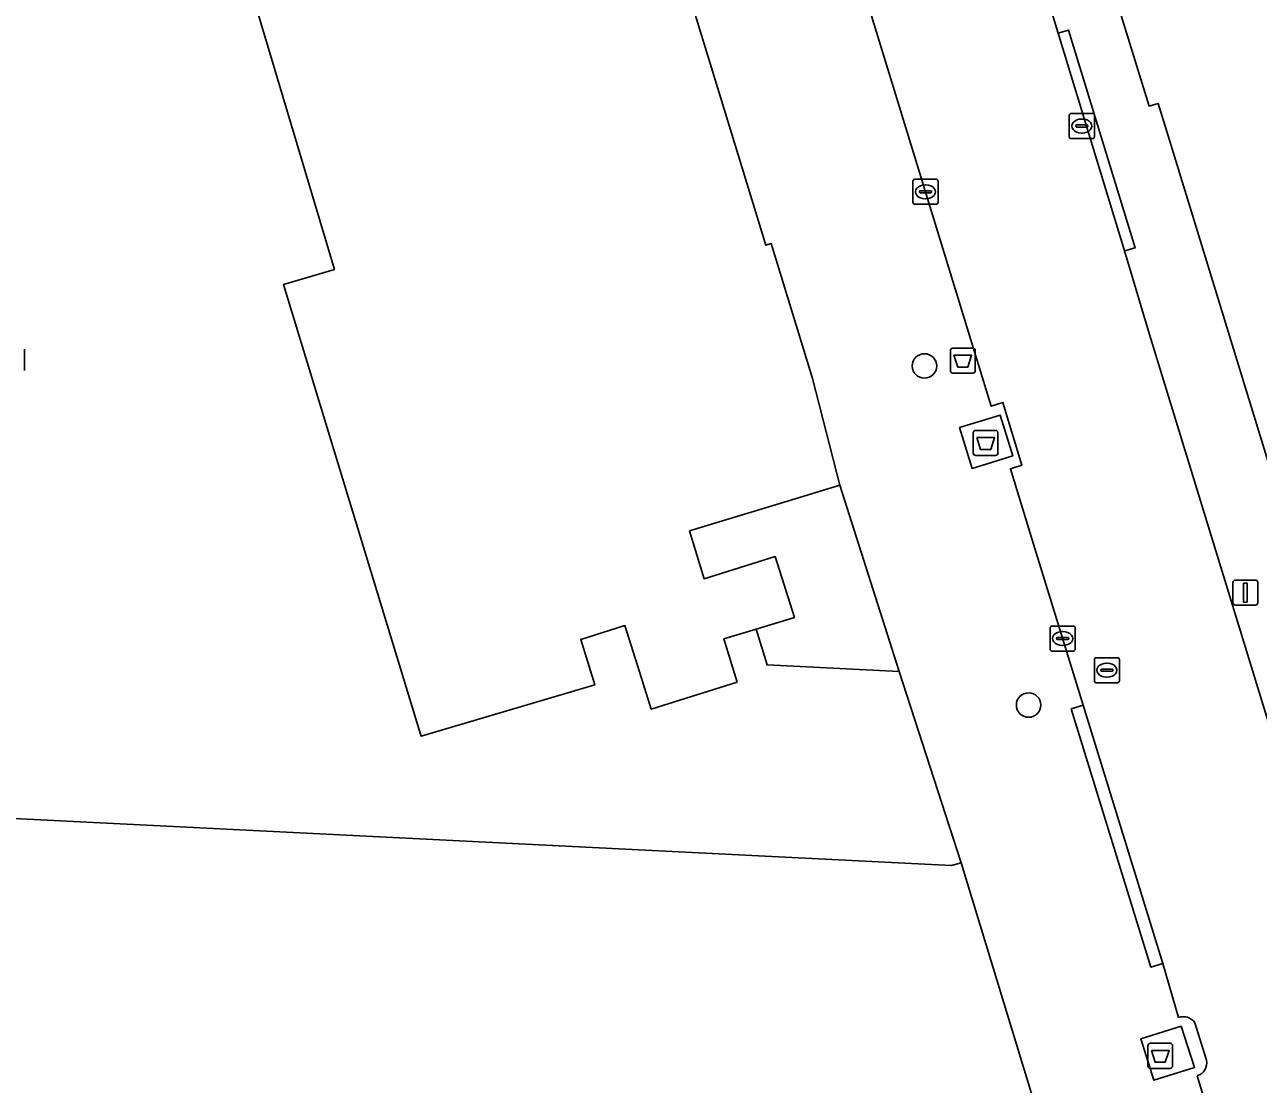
# Model space of a CAD drawing. Extents: x 161248 to 161848, y 384871 to 385383.
# Drawn here: x 161490.34 to 161539.61, y 384905.6 to 384947.93 of the extents above; entities that cross this region are included whole.
import ezdxf

# ---------------------------------------------------------------- set-up
doc = ezdxf.new("R2010")
doc.units = 0
for name, color, linetype in [('IMGEO_Afval_apart_plaats', 7, 'Continuous'), ('IMGEO_Afvalbak', 7, 'Continuous'), ('IMGEO_Boom', 7, 'Continuous'), ('IMGEO_Erf', 7, 'Continuous'), ('IMGEO_Hek', 7, 'Continuous'), ('IMGEO_Kolk', 7, 'Continuous'), ('IMGEO_Lichtmast', 7, 'Continuous'), ('IMGEO_Pand', 7, 'Continuous'), ('IMGEO_Rijbaan_lokaal_open', 7, 'Continuous'), ('IMGEO_Rioolput', 7, 'Continuous'), ('IMGEO_Voetpad_gesloten', 7, 'Continuous'), ('IMGEO_Voetpad_open', 7, 'Continuous')]:
    doc.layers.add(name, color=color, linetype=linetype)

msp = doc.modelspace()

# ---------------------------------------------------------------- linework, layer by layer
at = {"layer": 'IMGEO_Afval_apart_plaats'}
for p, q in [((161528.222, 384930.819), (161528.222, 384931.619)), ((161528.222, 384931.619), (161528.222, 384930.819)), ((161528.322, 384931.719), (161529.112, 384931.719)), ((161529.112, 384931.719), (161528.322, 384931.719)), ((161529.212, 384931.619), (161529.212, 384930.819)), ((161529.212, 384930.819), (161529.212, 384931.619)), ((161529.112, 384930.719), (161528.322, 384930.719)), ((161528.322, 384930.719), (161529.112, 384930.719)), ((161535.196, 384906.339), (161535.196, 384907.139)), ((161535.196, 384907.139), (161535.196, 384906.339)), ((161535.296, 384907.239), (161536.086, 384907.239)), ((161536.086, 384907.239), (161535.296, 384907.239)), ((161536.186, 384907.139), (161536.186, 384906.339)), ((161536.186, 384906.339), (161536.186, 384907.139)), ((161536.086, 384906.239), (161535.296, 384906.239)), ((161535.296, 384906.239), (161536.086, 384906.239))]:
    msp.add_line(p, q, dxfattribs=at)
for points in [[(161528.365, 384931.433), (161529.069, 384931.433), (161528.92, 384930.963), (161528.514, 384930.963), (161528.365, 384931.433)], [(161535.339, 384906.953), (161536.043, 384906.953), (161535.894, 384906.483), (161535.488, 384906.483), (161535.339, 384906.953)]]:
    msp.add_lwpolyline(points, dxfattribs=at)
for centre, start, end in [((161528.322, 384931.619), 90, 180), ((161528.322, 384931.619), 90, 180), ((161529.112, 384931.619), 0, 90), ((161529.112, 384931.619), 360, 90), ((161528.322, 384930.819), 180, 270), ((161528.322, 384930.819), 180, 270), ((161529.112, 384930.819), 270, 0), ((161529.112, 384930.819), 270, 0), ((161535.296, 384907.139), 90, 180), ((161535.296, 384907.139), 90, 180), ((161536.086, 384907.139), 0, 90), ((161536.086, 384907.139), 360, 90), ((161535.296, 384906.339), 180, 270), ((161535.296, 384906.339), 180, 270), ((161536.086, 384906.339), 270, 0), ((161536.086, 384906.339), 270, 0)]:
    msp.add_arc(centre, 0.1, start, end, dxfattribs=at)
at = {"layer": 'IMGEO_Afvalbak'}
for p, q in [((161527.312, 384934.105), (161527.312, 384934.905)), ((161527.312, 384934.905), (161527.312, 384934.105)), ((161527.412, 384935.005), (161528.202, 384935.005)), ((161528.202, 384935.005), (161527.412, 384935.005)), ((161528.302, 384934.905), (161528.302, 384934.105)), ((161528.302, 384934.105), (161528.302, 384934.905)), ((161528.202, 384934.005), (161527.412, 384934.005)), ((161527.412, 384934.005), (161528.202, 384934.005))]:
    msp.add_line(p, q, dxfattribs=at)
msp.add_lwpolyline([(161527.455, 384934.719), (161528.159, 384934.719), (161528.01, 384934.249), (161527.604, 384934.249), (161527.455, 384934.719)], dxfattribs=at)
for centre, start, end in [((161527.412, 384934.905), 90, 180), ((161527.412, 384934.905), 90, 180), ((161528.202, 384934.905), 0, 90), ((161528.202, 384934.905), 360, 90), ((161527.412, 384934.105), 180, 270), ((161527.412, 384934.105), 180, 270), ((161528.202, 384934.105), 270, 0), ((161528.202, 384934.105), 270, 0)]:
    msp.add_arc(centre, 0.1, start, end, dxfattribs=at)
at = {"layer": 'IMGEO_Boom'}
for centre in [(161526.275, 384934.293), (161530.434, 384920.75)]:
    msp.add_circle(centre, 0.489, dxfattribs=at)
at = {"layer": 'IMGEO_Erf'}
for points in [[(161523.736, 384981.966), (161535.25, 384944.673), (161535.602, 384944.78), (161536.001, 384943.48), (161550.245, 384897.029), (161570.948, 384896.173), (161570.922, 384895.493), (161619.286, 384893.348), (161619.283, 384893.099), (161625.723, 384892.82)], [(161473.166, 384917.063), (161500, 384915.713), (161527.349, 384914.336), (161527.74, 384914.443), (161527.112, 384916.384), (161525.269, 384922.083), (161519.993, 384922.351), (161519.549, 384923.787), (161518.264, 384923.399), (161518.795, 384921.665), (161515.363, 384920.585), (161514.893, 384922.08), (161514.313, 384923.924), (161512.548, 384923.369), (161513.118, 384921.556), (161506.175, 384919.505), (161506.097, 384919.759), (161500.675, 384937.542), (161502.711, 384938.153), (161495.035, 384963.886)]]:
    msp.add_lwpolyline(points, dxfattribs=at)
at = {"layer": 'IMGEO_Hek'}
for points in [[(161519.549, 384923.787), (161519.993, 384922.351), (161525.269, 384922.083)], [(161525.269, 384922.083), (161527.112, 384916.384)], [(161527.112, 384916.384), (161527.74, 384914.443)]]:
    msp.add_lwpolyline(points, dxfattribs=at)
at = {"layer": 'IMGEO_Kolk'}
for p, q in [((161532.059, 384943.451), (161532.059, 384944.303)), ((161532.134, 384944.377), (161532.986, 384944.377)), ((161533.06, 384944.303), (161533.06, 384943.451)), ((161532.318, 384943.871), (161532.318, 384943.883)), ((161532.756, 384943.834), (161532.358, 384943.834)), ((161532.361, 384943.92), (161532.759, 384943.92)), ((161532.547, 384944.157), (161532.572, 384944.157)), ((161532.802, 384943.883), (161532.802, 384943.871)), ((161532.986, 384943.377), (161532.134, 384943.377)), ((161532.57, 384943.597), (161532.545, 384943.597)), ((161525.891, 384941.75), (161526.743, 384941.75)), ((161525.816, 384940.824), (161525.816, 384941.676)), ((161526.075, 384941.244), (161526.075, 384941.256)), ((161526.118, 384941.293), (161526.516, 384941.293)), ((161526.304, 384941.53), (161526.329, 384941.53)), ((161526.559, 384941.256), (161526.559, 384941.244)), ((161526.817, 384941.676), (161526.817, 384940.824)), ((161526.743, 384940.75), (161525.891, 384940.75)), ((161526.513, 384941.207), (161526.115, 384941.207)), ((161526.327, 384940.97), (161526.302, 384940.97)), ((161490.344, 384934.97), (161490.344, 384934.118)), ((161531.293, 384922.981), (161531.293, 384923.833)), ((161531.368, 384923.907), (161532.22, 384923.907)), ((161531.781, 384923.687), (161531.806, 384923.687)), ((161532.294, 384923.833), (161532.294, 384922.981)), ((161531.552, 384923.401), (161531.552, 384923.413)), ((161531.99, 384923.364), (161531.592, 384923.364)), ((161531.595, 384923.45), (161531.993, 384923.45)), ((161531.804, 384923.127), (161531.779, 384923.127)), ((161532.036, 384923.413), (161532.036, 384923.401)), ((161532.22, 384922.907), (161531.368, 384922.907))]:
    msp.add_line(p, q, dxfattribs=at)
for points in [[(161532.059, 384943.451), (161532.059, 384944.303)], [(161532.134, 384944.377), (161532.986, 384944.377)], [(161533.06, 384944.303), (161533.06, 384943.451)], [(161532.986, 384943.377), (161532.134, 384943.377)], [(161525.891, 384941.75), (161526.743, 384941.75)], [(161525.816, 384940.824), (161525.816, 384941.676)], [(161526.817, 384941.676), (161526.817, 384940.824)], [(161526.743, 384940.75), (161525.891, 384940.75)], [(161490.344, 384934.97), (161490.344, 384934.118)], [(161531.293, 384922.981), (161531.293, 384923.833)], [(161531.368, 384923.907), (161532.22, 384923.907)], [(161532.294, 384923.833), (161532.294, 384922.981)], [(161532.22, 384922.907), (161531.368, 384922.907)]]:
    msp.add_lwpolyline(points, dxfattribs=at)
for centre, radius, start, end in [((161532.136, 384944.301), 0.0765, 91.552, 178.448), ((161532.136, 384944.301), 0.0765, 91.552, 178.448), ((161532.984, 384944.301), 0.0765, 1.552, 88.448), ((161532.984, 384944.301), 0.0765, 1.552, 88.448), ((161532.358, 384943.88), 0.0403, 85.8775, 175.7526), ((161532.355, 384943.87), 0.0366, 178.938, 274.7102), ((161532.759, 384943.877), 0.043, 264.8664, 352.4533), ((161532.763, 384943.882), 0.0386, 1.7309, 96.639), ((161532.136, 384943.453), 0.0765, 181.552, 268.448), ((161532.136, 384943.453), 0.0765, 181.552, 268.448), ((161532.984, 384943.453), 0.0765, 271.552, 358.448), ((161532.984, 384943.453), 0.0765, 271.552, 358.448), ((161525.893, 384941.674), 0.0765, 91.552, 178.448), ((161525.893, 384941.674), 0.0765, 91.552, 178.448), ((161526.741, 384941.674), 0.0765, 1.552, 88.448), ((161526.741, 384941.674), 0.0765, 1.552, 88.448), ((161526.115, 384941.253), 0.0403, 85.8775, 175.7526), ((161526.112, 384941.243), 0.0366, 178.938, 274.7102), ((161526.516, 384941.25), 0.043, 264.8664, 352.4533), ((161526.52, 384941.255), 0.0386, 1.7309, 96.639), ((161525.893, 384940.826), 0.0765, 181.552, 268.448), ((161525.893, 384940.826), 0.0765, 181.552, 268.448), ((161526.741, 384940.826), 0.0765, 271.552, 358.448), ((161526.741, 384940.826), 0.0765, 271.552, 358.448), ((161531.37, 384923.831), 0.0765, 91.552, 178.448), ((161531.37, 384923.831), 0.0765, 91.552, 178.448), ((161532.218, 384923.831), 0.0765, 1.552, 88.448), ((161532.218, 384923.831), 0.0765, 1.552, 88.448), ((161531.592, 384923.41), 0.0403, 85.8775, 175.7526), ((161531.589, 384923.4), 0.0366, 178.938, 274.7102), ((161531.993, 384923.407), 0.043, 264.8664, 352.4533), ((161531.997, 384923.412), 0.0386, 1.7309, 96.639), ((161531.37, 384922.983), 0.0765, 181.552, 268.448), ((161531.37, 384922.983), 0.0765, 181.552, 268.448), ((161532.218, 384922.983), 0.0765, 271.552, 358.448), ((161532.218, 384922.983), 0.0765, 271.552, 358.448)]:
    msp.add_arc(centre, radius, start, end, dxfattribs=at)
for centre, major_axis, ratio, start_param, end_param in [((161532.546, 384943.877), (-0.387, 0.002), 0.722429, 4.712389, 7.853982), ((161532.571, 384943.877), (-0.39, 0.002), 0.717154, 1.570796, 4.712389), ((161526.303, 384941.25), (-0.387, 0.002), 0.722429, 4.712389, 7.853982), ((161526.328, 384941.25), (-0.39, 0.002), 0.717154, 1.570796, 4.712389), ((161531.78, 384923.407), (-0.387, 0.002), 0.722429, 4.712389, 7.853982), ((161531.805, 384923.407), (-0.39, 0.002), 0.717154, 1.570796, 4.712389)]:
    msp.add_ellipse(centre, major_axis=major_axis, ratio=ratio, start_param=start_param, end_param=end_param, dxfattribs=at)
at = {"layer": 'IMGEO_Lichtmast'}
for p, q in [((161538.594, 384924.839), (161538.594, 384925.639)), ((161538.594, 384925.639), (161538.594, 384924.839)), ((161538.694, 384925.739), (161539.484, 384925.739)), ((161539.484, 384925.739), (161538.694, 384925.739)), ((161539.584, 384925.639), (161539.584, 384924.839)), ((161539.584, 384924.839), (161539.584, 384925.639)), ((161539.484, 384924.739), (161538.694, 384924.739)), ((161538.694, 384924.739), (161539.484, 384924.739))]:
    msp.add_line(p, q, dxfattribs=at)
msp.add_lwpolyline([(161539.014, 384925.614), (161539.164, 384925.614), (161539.164, 384924.864), (161539.014, 384924.864), (161539.014, 384925.614)], dxfattribs=at)
for centre, start, end in [((161538.694, 384925.639), 90, 180), ((161538.694, 384925.639), 90, 180), ((161539.484, 384925.639), 0, 90), ((161539.484, 384925.639), 360, 90), ((161538.694, 384924.839), 180, 270), ((161538.694, 384924.839), 180, 270), ((161539.484, 384924.839), 270, 0), ((161539.484, 384924.839), 270, 0)]:
    msp.add_arc(centre, 0.1, start, end, dxfattribs=at)
at = {"layer": 'IMGEO_Pand'}
for points in [[(161495.035, 384963.886), (161502.711, 384938.153), (161500.675, 384937.542), (161506.097, 384919.759), (161506.175, 384919.505), (161513.118, 384921.556), (161512.548, 384923.369), (161514.313, 384923.924), (161514.893, 384922.08), (161515.363, 384920.585), (161518.795, 384921.665), (161518.264, 384923.399), (161519.549, 384923.787), (161521.081, 384924.25), (161520.311, 384926.681), (161517.478, 384925.795), (161516.896, 384927.708), (161520.801, 384928.897), (161522.893, 384929.534), (161521.803, 384933.798), (161520.157, 384939.183), (161519.947, 384939.116), (161511.174, 384967.775)], [(161489.698, 384900.984), (161491.494, 384900.934), (161492.153, 384900.901), (161500, 384900.507), (161531.936, 384898.905), (161531.945, 384899.301), (161530.386, 384899.378), (161530.625, 384904.431), (161530.775, 384904.494), (161527.74, 384914.443), (161527.349, 384914.336), (161500, 384915.713), (161473.166, 384917.063)]]:
    msp.add_lwpolyline(points, dxfattribs=at)
at = {"layer": 'IMGEO_Rijbaan_lokaal_open'}
for points in [[(161499.021, 385053.875), (161493.5, 385048.497), (161500, 385027.05), (161500.236, 385026.271), (161502.25, 385019.651), (161508.229, 385000), (161508.817, 384998.066), (161510.523, 384992.54), (161511.544, 384989.229), (161515, 384978.034), (161516.286, 384973.865), (161517.721, 384969.216), (161519.126, 384964.664), (161520.819, 384959.179), (161522.041, 384955.193), (161523.494, 384950.456), (161528.945, 384932.684), (161529.409, 384932.835), (161530.162, 384930.325), (161529.71, 384930.189), (161530.583, 384927.343), (161532.615, 384920.743), (161535.791, 384910.426), (161536.422, 384908.263)], [(161537.17, 384905.946), (161538.577, 384901.328), (161546.403, 384899.206), (161538.217, 384925.917), (161535.263, 384935.548), (161534.259, 384938.895), (161531.609, 384947.582), (161526.629, 384963.906), (161526.271, 384965.078), (161522.626, 384976.815), (161521.248, 384981.738)], [(161537.072, 384908.061), (161537.538, 384906.563)]]:
    msp.add_lwpolyline(points, dxfattribs=at)
for centre, radius, start, end in [((161536.62, 384907.755), 0.546, 34.1369, 111.3358), ((161537.022, 384906.453), 0.528, 286.325, 12.0484)]:
    msp.add_arc(centre, radius, start, end, dxfattribs=at)
at = {"layer": 'IMGEO_Rioolput'}
for p, q in [((161533.059, 384921.716), (161533.059, 384922.568)), ((161533.134, 384922.642), (161533.986, 384922.642)), ((161534.06, 384922.568), (161534.06, 384921.716)), ((161533.318, 384922.136), (161533.318, 384922.148)), ((161533.756, 384922.099), (161533.358, 384922.099)), ((161533.361, 384922.185), (161533.759, 384922.185)), ((161533.547, 384922.422), (161533.572, 384922.422)), ((161533.802, 384922.148), (161533.802, 384922.136)), ((161533.986, 384921.642), (161533.134, 384921.642)), ((161533.57, 384921.862), (161533.545, 384921.862))]:
    msp.add_line(p, q, dxfattribs=at)
for points in [[(161533.059, 384921.716), (161533.059, 384922.568)], [(161533.134, 384922.642), (161533.986, 384922.642)], [(161534.06, 384922.568), (161534.06, 384921.716)], [(161533.986, 384921.642), (161533.134, 384921.642)]]:
    msp.add_lwpolyline(points, dxfattribs=at)
for centre, radius, start, end in [((161533.136, 384922.566), 0.0765, 91.552, 178.448), ((161533.136, 384922.566), 0.0765, 91.552, 178.448), ((161533.984, 384922.566), 0.0765, 1.552, 88.448), ((161533.984, 384922.566), 0.0765, 1.552, 88.448), ((161533.358, 384922.145), 0.0403, 85.8775, 175.7526), ((161533.355, 384922.135), 0.0366, 178.938, 274.7102), ((161533.759, 384922.142), 0.043, 264.8664, 352.4533), ((161533.763, 384922.147), 0.0386, 1.7309, 96.639), ((161533.136, 384921.718), 0.0765, 181.552, 268.448), ((161533.136, 384921.718), 0.0765, 181.552, 268.448), ((161533.984, 384921.718), 0.0765, 271.552, 358.448), ((161533.984, 384921.718), 0.0765, 271.552, 358.448)]:
    msp.add_arc(centre, radius, start, end, dxfattribs=at)
for centre, major_axis, ratio, start_param, end_param in [((161533.546, 384922.142), (-0.387, 0.002), 0.722429, 4.712389, 7.853982), ((161533.571, 384922.142), (-0.39, 0.002), 0.717154, 1.570796, 4.712389)]:
    msp.add_ellipse(centre, major_axis=major_axis, ratio=ratio, start_param=start_param, end_param=end_param, dxfattribs=at)
at = {"layer": 'IMGEO_Voetpad_gesloten'}
for points in [[(161529.294, 384932.332), (161527.679, 384931.83), (161528.185, 384930.202), (161529.8, 384930.704)], [(161536.531, 384907.926), (161534.917, 384907.424), (161535.433, 384905.765), (161537.065, 384906.272)]]:
    msp.add_lwpolyline(points, close=True, dxfattribs=at)
at = {"layer": 'IMGEO_Voetpad_open'}
for points in [[(161521.248, 384981.738), (161522.626, 384976.815), (161526.271, 384965.078), (161526.629, 384963.906), (161531.609, 384947.582), (161532.021, 384947.708), (161534.687, 384939.008), (161534.259, 384938.895), (161535.263, 384935.548), (161538.217, 384925.917), (161546.403, 384899.206), (161547.164, 384897.072), (161547.474, 384896.204), (161550.245, 384897.029), (161536.001, 384943.48)], [(161536.001, 384943.48), (161535.602, 384944.78), (161535.25, 384944.673), (161523.736, 384981.966)], [(161511.174, 384967.775), (161519.947, 384939.116), (161520.157, 384939.183), (161521.803, 384933.798), (161522.893, 384929.534), (161525.269, 384922.083), (161527.112, 384916.384), (161527.74, 384914.443), (161530.775, 384904.494), (161530.625, 384904.431), (161530.386, 384899.378), (161531.945, 384899.301), (161531.936, 384898.905), (161531.908, 384898.429), (161531.851, 384897.478), (161532.296, 384894.342)], [(161536.422, 384908.263), (161535.791, 384910.426), (161535.313, 384910.281), (161532.137, 384920.598), (161532.615, 384920.743), (161530.583, 384927.343), (161529.71, 384930.189), (161530.162, 384930.325), (161529.409, 384932.835), (161528.945, 384932.684), (161523.494, 384950.456)], [(161537.538, 384906.563), (161537.072, 384908.061)], [(161538.577, 384901.328), (161537.17, 384905.946)]]:
    msp.add_lwpolyline(points, dxfattribs=at)
for points in [[(161532.021, 384947.708), (161531.609, 384947.582), (161534.259, 384938.895), (161534.687, 384939.008)], [(161527.679, 384931.83), (161529.294, 384932.332), (161529.8, 384930.704), (161528.185, 384930.202)], [(161522.893, 384929.534), (161520.801, 384928.897), (161516.896, 384927.708), (161517.478, 384925.795), (161520.311, 384926.681), (161521.081, 384924.25), (161519.549, 384923.787), (161519.993, 384922.351), (161525.269, 384922.083)], [(161532.615, 384920.743), (161532.137, 384920.598), (161535.313, 384910.281), (161535.791, 384910.426)], [(161536.531, 384907.926), (161537.065, 384906.272), (161535.433, 384905.765), (161534.917, 384907.424)]]:
    msp.add_lwpolyline(points, close=True, dxfattribs=at)
for centre, radius, start, end in [((161536.62, 384907.755), 0.546, 34.1369, 111.3358), ((161537.022, 384906.453), 0.528, 286.325, 12.0484)]:
    msp.add_arc(centre, radius, start, end, dxfattribs=at)

doc.saveas('drawing.dxf')
